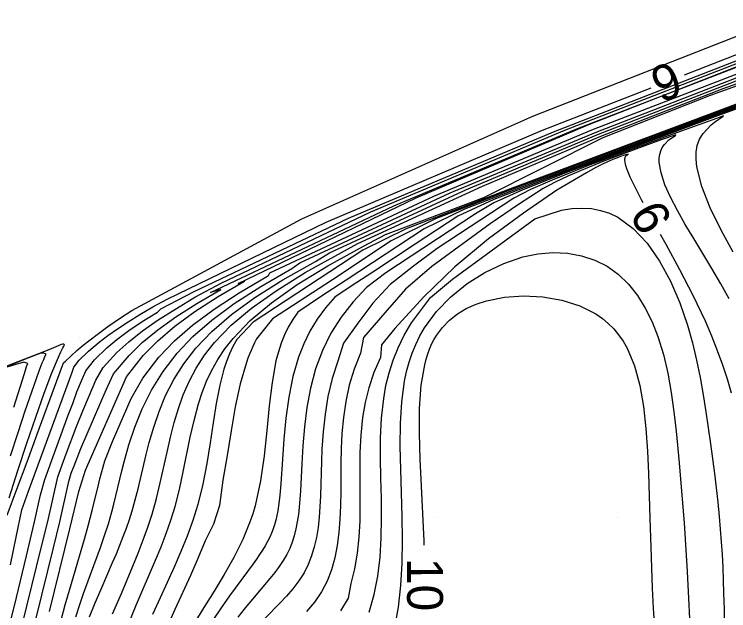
# Model space of a CAD drawing. Extents: x 2602990 to 2605851, y 618069 to 619180.
# Drawn here: x 2603546.38 to 2603586.22, y 618774.78 to 618808.04 of the extents above; entities that cross this region are included whole.
import ezdxf

# ---------------------------------------------------------------- set-up
doc = ezdxf.new("R2010")
doc.units = 0
for name, color, linetype in [('DTM Contours Major', 7, 'Continuous'), ('DTM Contours Major Text', 7, 'Continuous'), ('DTM Contours Minor', 7, 'Continuous'), ('DTM Contours Minor Text', 7, 'Continuous'), ('Exist DTM QL2 LIDAR Elevation Point', 7, 'Continuous')]:
    doc.layers.add(name, color=color, linetype=linetype)

msp = doc.modelspace()

# ---------------------------------------------------------------- linework, layer by layer
at = {"layer": 'DTM Contours Major'}
for points in [[(2603583.767, 618804.667), (2603589.376, 618806.857)], [(2603595.046, 618806.174), (2603573.551, 618798.121), (2603568.242, 618796.081), (2603565.82, 618794.883), (2603559.71, 618790.865), (2603558.785, 618789.898), (2603558.566, 618789.503), (2603558.377, 618789.098), (2603558.215, 618788.682), (2603558.075, 618788.253), (2603557.953, 618787.808), (2603557.845, 618787.345), (2603557.65, 618786.332), (2603557.478, 618785.255), (2603557.307, 618784.133), (2603557.12, 618782.986), (2603556.895, 618781.835), (2603556.613, 618780.699), (2603556.336, 618779.807), (2603556.018, 618778.933), (2603555.668, 618778.07), (2603555.295, 618777.213), (2603554.514, 618775.493), (2603554.094, 618774.556)], [(2603546.168, 618777.34), (2603546.492, 618778.87), (2603546.803, 618780.405), (2603547.169, 618781.447), (2603549.585, 618788.018), (2603549.712, 618788.353), (2603550.003, 618788.75), (2603550.515, 618789.249), (2603551.117, 618789.759), (2603551.599, 618790.125), (2603552.135, 618790.502), (2603552.73, 618790.891), (2603553.386, 618791.296), (2603554.109, 618791.717), (2603554.901, 618792.159), (2603563.777, 618796.453), (2603575.831, 618801.568), (2603581.904, 618803.939)], [(2603569.245, 618778.424), (2603569.238, 618778.668), (2603569.17, 618780.194), (2603569.089, 618781.717), (2603569.015, 618783.224), (2603568.972, 618784.684), (2603568.985, 618786.069), (2603569.076, 618787.349), (2603569.27, 618788.496), (2603569.35, 618788.801), (2603569.44, 618789.092), (2603569.542, 618789.37), (2603569.657, 618789.634), (2603569.785, 618789.886), (2603569.925, 618790.125), (2603570.259, 618790.578), (2603570.649, 618790.979), (2603571.093, 618791.326), (2603571.588, 618791.622), (2603572.132, 618791.867), (2603572.722, 618792.06), (2603573.72, 618792.259), (2603574.782, 618792.332), (2603575.864, 618792.278), (2603576.926, 618792.093), (2603577.926, 618791.776), (2603578.82, 618791.323), (2603579.179, 618791.073), (2603579.509, 618790.796), (2603579.811, 618790.491), (2603580.084, 618790.159), (2603580.331, 618789.799), (2603580.552, 618789.412), (2603580.965, 618788.429), (2603581.264, 618787.335), (2603581.472, 618786.158), (2603581.607, 618784.929), (2603581.691, 618783.677), (2603581.744, 618782.431), (2603581.823, 618779.945), (2603581.874, 618778.311), (2603581.914, 618777.17), (2603581.961, 618776.036), (2603582.016, 618774.917), (2603582.081, 618773.819)]]:
    msp.add_lwpolyline(points, dxfattribs=at)
at = {"layer": 'DTM Contours Minor'}
for points in [[(2603545.995, 618780.099), (2603546.531, 618781.563), (2603547.093, 618783.084), (2603547.655, 618784.619), (2603548.757, 618787.601), (2603549.122, 618788.602), (2603549.234, 618788.688), (2603549.547, 618788.983), (2603549.879, 618789.28), (2603550.232, 618789.579), (2603550.606, 618789.881), (2603551.003, 618790.187), (2603551.295, 618790.404), (2603551.6, 618790.623), (2603552.245, 618791.069), (2603552.942, 618791.527), (2603562.413, 618796.636), (2603575.291, 618802.349), (2603589.795, 618808.037)], [(2603545.99, 618773.406), (2603546.5, 618775.513), (2603547.064, 618777.84), (2603547.506, 618779.737), (2603547.842, 618781.239), (2603548.086, 618782.1), (2603549.396, 618785.673), (2603549.647, 618786.339), (2603549.88, 618786.979), (2603550.127, 618787.597), (2603550.373, 618788.16), (2603550.852, 618788.769), (2603551.538, 618789.433), (2603552.11, 618789.908), (2603552.766, 618790.395), (2603553.515, 618790.9), (2603554.367, 618791.427), (2603554.552, 618791.607), (2603556.412, 618792.572), (2603565.024, 618796.672), (2603576.462, 618801.489), (2603589.166, 618806.431)], [(2603546.259, 618771.55), (2603546.526, 618772.727), (2603546.805, 618773.897), (2603547.367, 618776.161), (2603547.891, 618778.274), (2603548.245, 618779.758), (2603548.813, 618782.237), (2603549.282, 618783.523), (2603549.849, 618785.049), (2603550.198, 618785.924), (2603550.584, 618786.801), (2603550.939, 618787.625), (2603551.336, 618788.346), (2603552.111, 618789.184), (2603552.765, 618789.774), (2603553.526, 618790.375), (2603554.407, 618790.993), (2603555.424, 618791.638), (2603556.455, 618792.253), (2603557.918, 618793.039), (2603566.266, 618797.014), (2603577.09, 618801.578), (2603588.96, 618806.19)], [(2603551.859, 618774.607), (2603552.355, 618775.738), (2603552.684, 618776.5), (2603553, 618777.251), (2603553.299, 618777.99), (2603553.578, 618778.72), (2603553.833, 618779.442), (2603554.063, 618780.157), (2603554.31, 618781.038), (2603554.525, 618781.909), (2603554.905, 618783.616), (2603555.097, 618784.45), (2603555.305, 618785.268), (2603555.535, 618786.044), (2603555.807, 618786.806), (2603556.132, 618787.556), (2603556.523, 618788.294), (2603556.994, 618789.021), (2603557.557, 618789.74), (2603558.479, 618790.694), (2603559.614, 618791.649), (2603560.983, 618792.623), (2603562.611, 618793.63), (2603565.533, 618795.25), (2603572.486, 618798.46), (2603579.101, 618801.239), (2603585.916, 618803.895), (2603592.274, 618806.174)], [(2603547.606, 618774.355), (2603548.579, 618778.276), (2603548.92, 618779.723), (2603549.433, 618781.983), (2603549.563, 618782.441), (2603549.718, 618782.862), (2603550.09, 618783.827), (2603551.507, 618787.09), (2603551.907, 618787.994), (2603552.781, 618789.016), (2603553.52, 618789.724), (2603554.383, 618790.435), (2603555.388, 618791.159), (2603556.557, 618791.909), (2603557.908, 618792.697), (2603557.334, 618792.515), (2603567.55, 618797.36), (2603577.792, 618801.659), (2603588.868, 618805.946)], [(2603548.347, 618774.739), (2603549.478, 618779.341), (2603549.98, 618781.421), (2603550.36, 618782.607), (2603552.634, 618787.826), (2603553.565, 618789.009), (2603554.384, 618789.831), (2603555.339, 618790.643), (2603556.456, 618791.462), (2603557.76, 618792.303), (2603559.218, 618793.154), (2603558.86, 618793.02), (2603568.796, 618797.806), (2603578.42, 618801.885), (2603588.679, 618805.9)], [(2603552.768, 618774.076), (2603553.189, 618775.089), (2603554.26, 618777.595), (2603554.566, 618778.341), (2603554.853, 618779.085), (2603555.115, 618779.832), (2603555.348, 618780.587), (2603555.596, 618781.544), (2603555.808, 618782.512), (2603556.198, 618784.445), (2603556.41, 618785.392), (2603556.657, 618786.314), (2603556.865, 618786.952), (2603557.107, 618787.576), (2603557.392, 618788.187), (2603557.727, 618788.787), (2603558.121, 618789.379), (2603558.583, 618789.965), (2603559.538, 618790.956), (2603560.727, 618791.953), (2603562.165, 618792.968), (2603563.869, 618794.018), (2603565.855, 618795.114), (2603567.086, 618795.765), (2603572.564, 618797.818), (2603579.225, 618801.174), (2603585.203, 618803.519), (2603590.761, 618805.51)], [(2603593.127, 618805.388), (2603574.506, 618798.411), (2603569.869, 618796.623), (2603567.408, 618795.4), (2603564.121, 618793.237), (2603560.788, 618791.047), (2603559.896, 618789.929), (2603559.786, 618789.722), (2603559.683, 618789.511), (2603559.585, 618789.296), (2603559.494, 618789.077), (2603559.407, 618788.854), (2603559.326, 618788.627), (2603558.978, 618787.428), (2603558.706, 618786.144), (2603558.476, 618784.802), (2603558.253, 618783.433), (2603558.004, 618782.064), (2603557.824, 618780.634), (2603557.487, 618779.611), (2603557.024, 618778.678), (2603556.627, 618777.696), (2603556.207, 618776.733), (2603555.341, 618774.84), (2603554.951, 618773.971)], [(2603548.938, 618774.036), (2603549.228, 618775.096), (2603549.512, 618776.1), (2603550.294, 618778.761), (2603550.503, 618779.502), (2603550.725, 618780.355), (2603551.078, 618781.802), (2603551.158, 618782.121), (2603551.435, 618783.131), (2603551.855, 618784.209), (2603552.901, 618786.606), (2603553.548, 618787.749), (2603554.451, 618788.917), (2603555.312, 618789.817), (2603556.327, 618790.705), (2603557.522, 618791.597), (2603558.926, 618792.512), (2603560.565, 618793.465), (2603560.643, 618793.62), (2603569.785, 618797.903), (2603578.683, 618801.623), (2603588.087, 618805.256)], [(2603549.809, 618774.442), (2603550.052, 618775.174), (2603550.247, 618775.732), (2603550.635, 618776.801), (2603551.188, 618778.308), (2603551.417, 618778.967), (2603551.629, 618779.624), (2603551.729, 618779.956), (2603551.824, 618780.293), (2603551.936, 618780.722), (2603552.385, 618782.574), (2603552.513, 618783.078), (2603552.779, 618784.025), (2603553.108, 618785.017), (2603553.521, 618786.04), (2603554.037, 618787.077), (2603554.677, 618788.113), (2603555.46, 618789.132), (2603556.343, 618790.061), (2603557.397, 618790.98), (2603558.651, 618791.906), (2603560.132, 618792.858), (2603561.869, 618793.853), (2603562.308, 618794.177), (2603570.696, 618798.071), (2603578.827, 618801.469), (2603587.357, 618804.765)], [(2603591.217, 618804.605), (2603575.447, 618798.696), (2603571.495, 618797.165), (2603569.232, 618796.074), (2603564.887, 618793.212), (2603563.462, 618792.28), (2603562.19, 618791.424), (2603561.91, 618791.015), (2603561.664, 618790.593), (2603561.451, 618790.155), (2603561.267, 618789.697), (2603561.11, 618789.216), (2603560.976, 618788.707), (2603560.755, 618787.506), (2603560.596, 618786.197), (2603560.461, 618784.821), (2603560.313, 618783.416), (2603560.112, 618782.02), (2603559.808, 618780.622), (2603559.679, 618780.179), (2603559.544, 618779.774), (2603559.126, 618778.74), (2603558.634, 618777.751), (2603558.092, 618776.796), (2603557.523, 618775.865), (2603556.949, 618774.95), (2603556.392, 618774.041)], [(2603550.582, 618774.435), (2603550.9, 618775.212), (2603551.226, 618775.976), (2603551.868, 618777.457), (2603552.076, 618777.947), (2603552.274, 618778.429), (2603552.463, 618778.908), (2603552.64, 618779.385), (2603552.806, 618779.863), (2603552.958, 618780.344), (2603553.129, 618780.953), (2603553.286, 618781.571), (2603553.739, 618783.489), (2603553.907, 618784.15), (2603554.156, 618785.016), (2603554.456, 618785.894), (2603554.824, 618786.778), (2603555.276, 618787.663), (2603555.829, 618788.541), (2603556.5, 618789.408), (2603557.402, 618790.352), (2603558.495, 618791.292), (2603559.805, 618792.244), (2603561.361, 618793.226), (2603563.187, 618794.256), (2603563.956, 618794.727), (2603571.598, 618798.258), (2603578.968, 618801.345), (2603586.634, 618804.319)], [(2603589.766, 618803.994), (2603576.376, 618798.978), (2603573.122, 618797.707), (2603571.118, 618796.785), (2603568.742, 618795.224), (2603566.371, 618793.663), (2603565.173, 618792.877), (2603564.264, 618792.269), (2603563.744, 618791.666), (2603563.28, 618791.036), (2603562.873, 618790.372), (2603562.521, 618789.667), (2603562.226, 618788.914), (2603561.917, 618787.828), (2603561.692, 618786.681), (2603561.533, 618785.509), (2603561.422, 618784.348), (2603561.342, 618783.235), (2603561.25, 618781.86), (2603561.194, 618781.214), (2603561.161, 618780.912), (2603561.123, 618780.623), (2603561.079, 618780.346), (2603561.027, 618780.079), (2603560.967, 618779.822), (2603560.897, 618779.574), (2603560.818, 618779.334), (2603560.729, 618779.099), (2603560.627, 618778.869), (2603560.506, 618778.627), (2603560.372, 618778.387), (2603560.225, 618778.146), (2603560.066, 618777.902), (2603559.895, 618777.653), (2603559.713, 618777.398), (2603558.392, 618775.604), (2603557.921, 618774.941), (2603557.458, 618774.25)], [(2603588.027, 618803.251), (2603585.605, 618802.368), (2603577.335, 618799.269), (2603574.748, 618798.249), (2603573.121, 618797.522), (2603572.102, 618796.903), (2603567.108, 618793.619), (2603566.031, 618792.804), (2603565.287, 618792.002), (2603564.621, 618791.15), (2603564.042, 618790.245), (2603563.562, 618789.279), (2603563.189, 618788.257), (2603562.908, 618787.193), (2603562.705, 618786.109), (2603562.564, 618785.029), (2603562.471, 618783.974), (2603562.41, 618782.968), (2603562.337, 618781.461), (2603562.308, 618780.999), (2603562.273, 618780.557), (2603562.226, 618780.134), (2603562.166, 618779.726), (2603562.09, 618779.335), (2603561.996, 618778.96), (2603561.881, 618778.6), (2603561.744, 618778.253), (2603561.583, 618777.919), (2603561.383, 618777.574), (2603561.157, 618777.238), (2603560.908, 618776.905), (2603560.64, 618776.572), (2603559.662, 618775.421), (2603559.256, 618774.932), (2603558.851, 618774.423)], [(2603585.927, 618802.371), (2603585.551, 618802.224), (2603582.649, 618801.191), (2603578.346, 618799.581), (2603576.375, 618798.792), (2603575.177, 618798.265), (2603574.237, 618797.782), (2603569.971, 618794.972), (2603568.638, 618793.996), (2603567.336, 618792.97), (2603566.374, 618791.925), (2603565.536, 618790.819), (2603564.749, 618789.695), (2603564.433, 618788.7), (2603564.113, 618787.722), (2603563.877, 618786.73), (2603563.711, 618785.737), (2603563.602, 618784.754), (2603563.536, 618783.792), (2603563.507, 618783.112), (2603563.453, 618781.18), (2603563.426, 618780.574), (2603563.384, 618779.988), (2603563.321, 618779.417), (2603563.233, 618778.867), (2603563.115, 618778.34), (2603562.964, 618777.835), (2603562.776, 618777.354), (2603562.547, 618776.897), (2603562.256, 618776.437), (2603561.924, 618776.001), (2603561.56, 618775.581), (2603561.175, 618775.172), (2603560.376, 618774.366)], [(2603586.481, 618794.762), (2603585.794, 618796.002), (2603585.188, 618797.237), (2603584.72, 618798.425), (2603584.444, 618799.525), (2603584.4, 618799.95), (2603584.407, 618800.351), (2603584.47, 618800.726), (2603584.597, 618801.075), (2603584.795, 618801.397), (2603585.236, 618801.868), (2603585.43, 618802.024), (2603585.623, 618802.155), (2603585.899, 618802.331), (2603585.927, 618802.371)], [(2603583.267, 618801.307), (2603582.463, 618801.03), (2603581.543, 618800.705), (2603580.391, 618800.279), (2603579.206, 618799.827), (2603578.002, 618799.334), (2603577.248, 618799.001), (2603576.537, 618798.666), (2603575.877, 618798.329), (2603574.506, 618797.433), (2603572.917, 618796.352), (2603569.668, 618793.972), (2603568.2, 618792.713), (2603567.056, 618791.393), (2603565.86, 618790.019), (2603565.682, 618789.141), (2603565.329, 618788.248), (2603565.062, 618787.35), (2603564.869, 618786.448), (2603564.738, 618785.548), (2603564.656, 618784.651), (2603564.615, 618783.829), (2603564.597, 618783.015), (2603564.586, 618781.42), (2603564.574, 618780.644), (2603564.544, 618779.884), (2603564.485, 618779.137), (2603564.39, 618778.413), (2603564.253, 618777.716), (2603564.067, 618777.052), (2603563.826, 618776.423), (2603563.523, 618775.835), (2603563.131, 618775.258), (2603562.68, 618774.725)], [(2603586.256, 618792.163), (2603585.777, 618793.009), (2603585.281, 618793.854), (2603584.271, 618795.533), (2603583.802, 618796.32), (2603583.364, 618797.091), (2603582.978, 618797.832), (2603582.666, 618798.535), (2603582.45, 618799.187), (2603582.351, 618799.778), (2603582.35, 618800.005), (2603582.376, 618800.218), (2603582.431, 618800.418), (2603582.518, 618800.604), (2603582.638, 618800.775), (2603582.89, 618801.027), (2603582.997, 618801.112), (2603583.25, 618801.283), (2603583.267, 618801.307)], [(2603580.608, 618800.243), (2603580.345, 618800.155), (2603580.144, 618800.084), (2603579.902, 618799.991), (2603579.628, 618799.876), (2603579.222, 618799.689), (2603578.775, 618799.465), (2603578.288, 618799.202), (2603576.643, 618798.225), (2603574.789, 618796.945), (2603572.832, 618795.508), (2603570.945, 618793.957), (2603569.228, 618792.288), (2603567.606, 618790.521), (2603566.861, 618789.594), (2603566.802, 618788.893), (2603566.439, 618788.051), (2603566.159, 618787.213), (2603565.952, 618786.378), (2603565.809, 618785.544), (2603565.706, 618784.571), (2603565.657, 618783.6), (2603565.644, 618782.634), (2603565.655, 618780.729), (2603565.645, 618779.797), (2603565.6, 618778.873), (2603565.51, 618777.976), (2603565.364, 618777.114), (2603565.152, 618776.294), (2603565.007, 618775.466), (2603564.573, 618774.775)], [(2603581.459, 618797.513), (2603581.364, 618797.689), (2603580.854, 618798.689), (2603580.731, 618798.953), (2603580.627, 618799.194), (2603580.544, 618799.413), (2603580.482, 618799.607), (2603580.444, 618799.778), (2603580.431, 618799.923), (2603580.434, 618799.976), (2603580.441, 618800.025), (2603580.453, 618800.069), (2603580.47, 618800.108), (2603580.492, 618800.143), (2603580.556, 618800.207), (2603580.608, 618800.243)], [(2603566.182, 618774.701), (2603566.453, 618775.683), (2603566.652, 618776.701), (2603566.779, 618777.756), (2603566.847, 618778.841), (2603566.866, 618779.948), (2603566.852, 618781.058), (2603566.825, 618782.175), (2603566.803, 618783.295), (2603566.809, 618784.412), (2603566.862, 618785.518), (2603566.983, 618786.609), (2603567.112, 618787.328), (2603567.285, 618788.038), (2603567.509, 618788.741), (2603567.789, 618789.439), (2603568.13, 618790.134), (2603568.537, 618790.825), (2603569.592, 618792.238), (2603570.821, 618793.265), (2603575.41, 618796.626), (2603576.897, 618797.104), (2603577.477, 618797.198), (2603578.034, 618797.229), (2603578.569, 618797.197), (2603579.081, 618797.101), (2603579.572, 618796.941), (2603580.04, 618796.718), (2603580.901, 618796.097), (2603581.677, 618795.267), (2603582.368, 618794.272), (2603582.972, 618793.151), (2603583.491, 618791.947), (2603583.923, 618790.701), (2603584.202, 618789.72), (2603584.436, 618788.744), (2603584.633, 618787.774), (2603584.8, 618786.816), (2603584.947, 618785.872), (2603585.201, 618784.091), (2603585.424, 618782.43), (2603585.523, 618781.621), (2603585.613, 618780.823), (2603585.693, 618780.034), (2603585.755, 618779.32), (2603585.808, 618778.611), (2603585.852, 618777.902), (2603585.889, 618777.192), (2603585.919, 618776.479), (2603585.942, 618775.76), (2603585.963, 618774.867), (2603586.009, 618772.146)], [(2603586.386, 618786.912), (2603586.15, 618787.684), (2603585.89, 618788.468), (2603585.602, 618789.267), (2603585.28, 618790.082), (2603584.923, 618790.915), (2603584.241, 618792.347), (2603583.496, 618793.788), (2603582.734, 618795.191), (2603582.42, 618795.759)], [(2603567.603, 618773.843), (2603567.802, 618774.981), (2603567.933, 618776.182), (2603568.006, 618777.434), (2603568.031, 618778.724), (2603568.018, 618780.038), (2603567.981, 618781.35), (2603567.938, 618782.659), (2603567.911, 618783.95), (2603567.923, 618785.209), (2603567.996, 618786.422), (2603568.149, 618787.573), (2603568.261, 618788.111), (2603568.4, 618788.631), (2603568.568, 618789.135), (2603568.767, 618789.623), (2603568.999, 618790.096), (2603569.268, 618790.555), (2603569.935, 618791.457), (2603570.736, 618792.284), (2603571.644, 618793.02), (2603572.632, 618793.646), (2603573.674, 618794.147), (2603574.741, 618794.504), (2603575.588, 618794.675), (2603576.423, 618794.744), (2603577.236, 618794.71), (2603578.018, 618794.574), (2603578.756, 618794.333), (2603579.441, 618793.988), (2603580.066, 618793.537), (2603580.628, 618792.99), (2603581.128, 618792.359), (2603581.568, 618791.653), (2603581.95, 618790.885), (2603582.273, 618790.064), (2603582.581, 618789.06), (2603582.824, 618788.016), (2603583.015, 618786.945), (2603583.166, 618785.863), (2603583.287, 618784.783), (2603583.455, 618783.027), (2603583.631, 618781.003), (2603583.731, 618779.681), (2603583.792, 618778.774), (2603583.898, 618776.964), (2603584.108, 618772.829)], [(2603546.096, 618781.071), (2603546.589, 618782.603), (2603547.092, 618784.125), (2603547.586, 618785.578), (2603548.055, 618786.901), (2603548.479, 618788.035), (2603548.842, 618788.92), (2603548.972, 618789.205), (2603549.089, 618789.432), (2603549.142, 618789.522), (2603549.191, 618789.595), (2603549.153, 618789.638), (2603549.091, 618789.645), (2603548.991, 618789.618), (2603548.837, 618789.554), (2603548.303, 618789.321)], [(2603548.303, 618789.321), (2603529.034, 618781.876), (2603467.734, 618758.269)], [(2603546.172, 618783.422), (2603546.595, 618784.715), (2603546.995, 618785.917), (2603547.36, 618786.989), (2603547.774, 618788.157), (2603547.946, 618788.608), (2603548.023, 618788.794), (2603548.095, 618788.952), (2603548.161, 618789.08), (2603548.039, 618789.143), (2603547.868, 618789.137), (2603547.565, 618789.029), (2603546.801, 618788.732), (2603546.144, 618788.457)], [(2603546.367, 618786.125), (2603546.838, 618787.658), (2603547.002, 618788.188), (2603547.07, 618788.396), (2603547.13, 618788.565), (2603546.91, 618788.637), (2603546.474, 618788.511), (2603545.598, 618788.239)]]:
    msp.add_lwpolyline(points, dxfattribs=at)
at = {"layer": 'Exist DTM QL2 LIDAR Elevation Point'}
for p, q in [((2603580, 618800), (2603580, 618800)), ((2603550, 618790), (2603550, 618790)), ((2603560, 618790), (2603560, 618790)), ((2603570, 618790), (2603570, 618790)), ((2603580, 618790), (2603580, 618790)), ((2603550, 618780), (2603550, 618780)), ((2603560, 618780), (2603560, 618780)), ((2603570, 618780), (2603570, 618780)), ((2603580, 618780), (2603580, 618780))]:
    msp.add_line(p, q, dxfattribs=at)

# ---------------------------------------------------------------- texts
at = {"layer": 'DTM Contours Major Text'}
for s, rotation, p in [('6', 201.3281, (2603583.08, 618805.472)), ('10', 270.2503, (2603568.28, 618777.719))]:
    msp.add_text(s, height=2, rotation=rotation, dxfattribs=at).set_placement(p)
at = {"layer": 'DTM Contours Minor Text'}
msp.add_text('9', height=2, rotation=118.7154, dxfattribs=at).set_placement((2603583.129, 618796.542))

doc.saveas('drawing.dxf')
